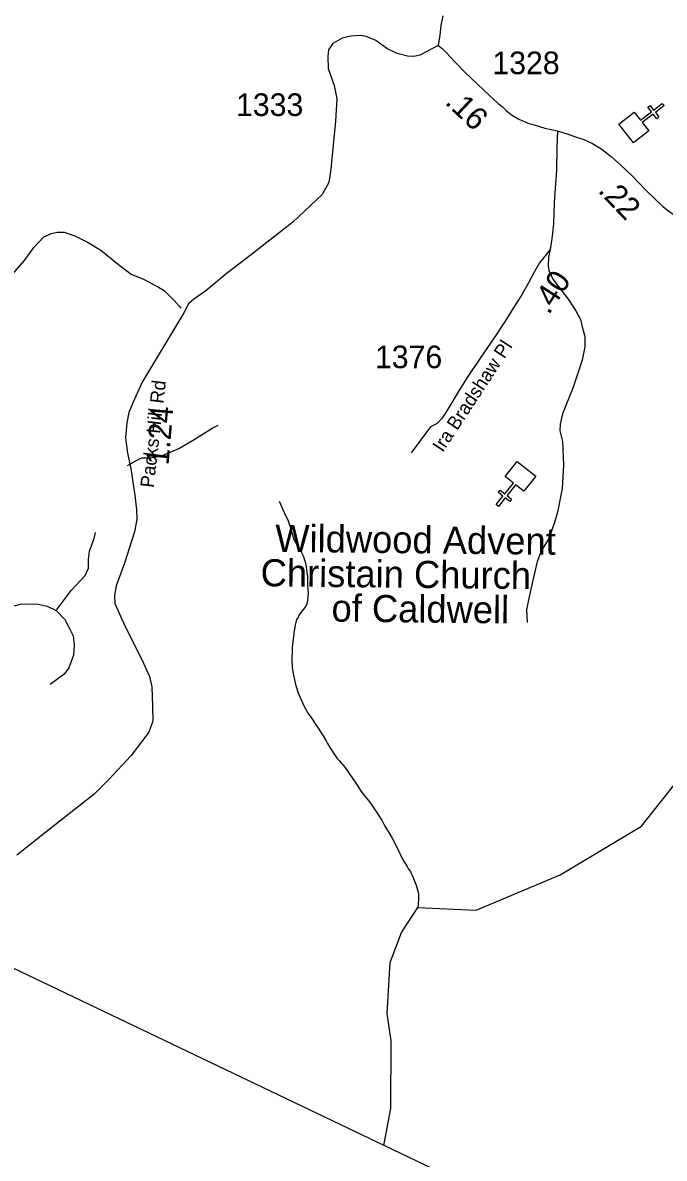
# Model space of a CAD drawing. Extents: x 1159738 to 1321356, y 736314 to 882035.
# Drawn here: x 1201667 to 1205212, y 781247 to 787523 of the extents above; entities that cross this region are included whole.
import ezdxf

# ---------------------------------------------------------------- set-up
doc = ezdxf.new("R2010")
doc.units = 0
for name, color, linetype in [('Exist Boundary Political CountyLine', 7, 'Continuous'), ('Exist Cultural Church CELL', 7, 'Continuous'), ('Exist Cultural Church Label', 7, 'Continuous'), ('Exist Hydrographic Misc Water Feature', 7, 'Continuous'), ('Exist Road Non-System Type 51', 7, 'Continuous'), ('Exist Road Secondary Mileage Hundredths English Label', 7, 'Continuous'), ('Exist Road Secondary Type 41 Attributed', 7, 'Continuous'), ('Exist Road Secondary Type 51 Attributed', 7, 'Continuous'), ('Exist Road Secondary Type 51 Label', 7, 'Continuous'), ('Exist Road Secondary Type 51 Number Label', 7, 'Continuous')]:
    doc.layers.add(name, color=color, linetype=linetype)

msp = doc.modelspace()

# ---------------------------------------------------------------- linework, layer by layer
at = {"layer": 'Exist Boundary Political CountyLine'}
msp.add_lwpolyline([(1221685.3, 768579.9), (1219889.4, 769468.2), (1217945.2, 774091.7), (1206156.9, 780126), (1197314.8, 784354.4)], dxfattribs=at)
at = {"layer": 'Exist Cultural Church CELL'}
for points in [[(1205045.5, 787028.3), (1205080.6, 786983.5), (1205140.6, 787030.3), (1205120.9, 787055.6), (1205133.5, 787065.4), (1205153.2, 787040.1), (1205200.6, 787077.1), (1205210.5, 787064.5), (1205163.1, 787027.5), (1205182.7, 787002.3), (1205170.1, 786992.5), (1205150.5, 787017.7), (1205090.4, 786970.9), (1205125.8, 786925.3), (1205041.9, 786859.8), (1204961.5, 786962.8)], [(1204435.2, 784933.5), (1204390.6, 784969), (1204343.1, 784909.6), (1204368.1, 784889.6), (1204358.1, 784877.1), (1204333.1, 784897.1), (1204295.5, 784850.1), (1204283, 784860.1), (1204320.6, 784907.1), (1204295.6, 784927.1), (1204305.6, 784939.5), (1204330.6, 784919.6), (1204378.1, 784979), (1204333.2, 785015.1), (1204399.7, 785098.3), (1204501.7, 785016.7)]]:
    msp.add_lwpolyline(points, close=True, dxfattribs=at)
at = {"layer": 'Exist Hydrographic Misc Water Feature'}
for points in [[(1203190.2, 784239.5), (1203194.5, 784249.4), (1203213.2, 784272.9), (1203227.6, 784290.5), (1203238, 784308.2), (1203240.4, 784318.2), (1203242.9, 784332.1), (1203245.8, 784370), (1203242.9, 784410.2), (1203242.1, 784460.2), (1203238.9, 784484.3), (1203235.7, 784514.4), (1203234, 784528.5), (1203228.6, 784546.6), (1203221.2, 784570.8), (1203200.3, 784611.4), (1203194.6, 784619.6), (1203187, 784633.8), (1203173.4, 784656.2), (1203165.8, 784668.5), (1203162.2, 784684.5), (1203153, 784714.8), (1203147.5, 784735), (1203136.4, 784767.3), (1203113.7, 784813.9), (1203085.4, 784876.7)], [(1203190.2, 784239.5), (1203180.7, 784224.6), (1203175.8, 784209.4), (1203171.8, 784194.1), (1203166.7, 784162.8), (1203159.5, 784100.6), (1203156.6, 784069.4), (1203155, 783990.4), (1203155.3, 783974.3), (1203156.1, 783958.3), (1203161.1, 783927), (1203174.2, 783864.6), (1203190.1, 783818.5), (1203222.7, 783744.5), (1203230.5, 783730.1), (1203246.9, 783702.2), (1203256.7, 783689.3), (1203292.6, 783635.2), (1203327.2, 783581.3), (1203344.8, 783553.9), (1203351.4, 783538.9), (1203368.8, 783511.6), (1203404.1, 783457.3), (1203415.5, 783445.4), (1203446.5, 783407.7), (1203511.9, 783314.7), (1203538.2, 783274), (1203557.9, 783247.9), (1203569.4, 783236.2), (1203589.1, 783210.4), (1203633.9, 783142.5), (1203651.2, 783115.1), (1203667, 783086.7), (1203708, 783016.7), (1203738.5, 782959.1), (1203765.5, 782900.6), (1203790.9, 782858.9), (1203799.7, 782845.3), (1203809, 782832.1), (1203815.8, 782817.1), (1203822.4, 782802.2), (1203829.1, 782787.1), (1203841.7, 782757), (1203853.6, 782709.7), (1203853.8, 782693.3), (1203853.4, 782676.9), (1203851.1, 782633.6)], [(1203663.2, 781318.5), (1203701.8, 781521.7), (1203702.8, 781895.8), (1203681.8, 782047.3), (1203697.8, 782329.2), (1203760.7, 782495.4), (1203851.1, 782633.6), (1204172.8, 782618.4), (1204636.7, 782812.7), (1205085.8, 783082.7), (1205275.7, 783321.8), (1205373.8, 783543), (1205417.7, 783949.2), (1205499.7, 784180.6)]]:
    msp.add_lwpolyline(points, dxfattribs=at)
at = {"layer": 'Exist Road Non-System Type 51'}
for points in [[(1201565.4, 786079.9), (1201676.6, 786208), (1201729.6, 786280.4), (1201781.4, 786336.8), (1201824.1, 786358.1), (1201857.6, 786365.7), (1201895.7, 786365.7), (1201955.1, 786344.4), (1202028.2, 786307.8), (1202098.3, 786265.1), (1202197.3, 786185.8), (1202267.4, 786134), (1202334.4, 786105), (1202418.2, 786062.3), (1202448.7, 786042.5), (1202503.5, 785987.6), (1202532.5, 785957.2), (1202541.6, 785945)], [(1204582.4, 786269.9), (1204572.4, 786226.5), (1204569.8, 786180.1), (1204573.8, 786153.7), (1204596.3, 786104.7), (1204686.2, 785988.2), (1204723.3, 785931.2), (1204749.7, 785883.6), (1204757.6, 785842.5), (1204772.2, 785788.3), (1204772.2, 785731.3), (1204759, 785657.7), (1204707.4, 785502.8), (1204650.5, 785361.6), (1204637.4, 785303.7), (1204634.7, 785266.6), (1204649.3, 785208.3), (1204655.9, 785080.3), (1204647.9, 784948), (1204622.8, 784818.2), (1204604.3, 784755.2), (1204573.9, 784671.8), (1204534.2, 784605.6), (1204510.4, 784546), (1204474.8, 784391.7), (1204460.2, 784324.1), (1204451, 784277.8), (1204454.9, 784207.6)], [(1202246, 785076.4), (1202309.5, 785110.9), (1202326.7, 785117.5), (1202369, 785117.5), (1202429.8, 785128.1), (1202529.1, 785169.1), (1202615.1, 785219.4), (1202714.3, 785281.6), (1202747.3, 785298.8)], [(1201852.3, 784273.8), (1201935.5, 784385.4), (1202012.2, 784467.7), (1202031.1, 784509.3), (1202031.1, 784558.4), (1202036.8, 784601.9), (1202061.4, 784671.9), (1202068.9, 784705.9)], [(1201064.5, 784023.1), (1201132.5, 784079.1), (1201175.9, 784105.5), (1201279.9, 784141.5), (1201359.2, 784158.5), (1201442.3, 784192.5), (1201521.7, 784241.7), (1201612.4, 784298.4), (1201655.8, 784309.7), (1201706.8, 784311.6), (1201752.2, 784309.7), (1201803.2, 784298.4), (1201852.3, 784273.8)], [(1201852.3, 784273.8), (1201899.6, 784224.6), (1201922.2, 784183.1), (1201946.8, 784133.9), (1201952.5, 784082.8), (1201948.7, 784028), (1201922.2, 783958.1), (1201895.8, 783922.1), (1201818.3, 783865.4)]]:
    msp.add_lwpolyline(points, dxfattribs=at)
at = {"layer": 'Exist Road Secondary Type 41 Attributed'}
msp.add_lwpolyline([(1203987.9, 787561.6), (1203978, 787507.5), (1203971.9, 787453.5), (1203962.9, 787397.7)], dxfattribs=at)
at = {"layer": 'Exist Road Secondary Type 51 Attributed'}
for points in [[(1203962.9, 787397.7), (1203900.8, 787363.1), (1203860.8, 787343.8), (1203827.7, 787336.9), (1203793.2, 787338.3), (1203736.6, 787352.1), (1203678.7, 787379.7), (1203618, 787423.9), (1203565.6, 787446), (1203531.1, 787451.5), (1203480.1, 787448.7), (1203431.8, 787437.7), (1203380.8, 787408.7), (1203357.3, 787372.8), (1203353.2, 787335.5), (1203354.6, 787270.6), (1203387.7, 787176.8), (1203402.9, 787102.2), (1203396, 786979.4), (1203370.2, 786714), (1203357.8, 786639.5), (1203321.9, 786573.2), (1203159.1, 786421.3), (1202930.6, 786241.6), (1202798.5, 786139.8), (1202679.6, 786041.4), (1202613.4, 785995.9), (1202583, 785969.6), (1202556.8, 785920), (1202327.4, 785535.9), (1202276.4, 785421.3), (1202254.3, 785368.9), (1202241.9, 785311.3), (1202235, 785228.5), (1202246.1, 785144.3), (1202265.4, 785060.1), (1202287, 784912.1), (1202295.3, 784832.1), (1202298, 784776.8), (1202285.6, 784709.2), (1202230.5, 784536.6), (1202184.1, 784410.7), (1202174.5, 784358.2), (1202175.8, 784314), (1202231, 784189.8), (1202326.2, 784003.4), (1202367.5, 783910.5), (1202379.9, 783852.5), (1202384.1, 783746.2), (1202385.5, 783662), (1202364.8, 783602.7), (1202266.8, 783472.3), (1202142.7, 783339.8), (1202062.7, 783259.7), (1201795.1, 783049.9), (1201635.1, 782922.9)], [(1203962.9, 787397.7), (1203983, 787382.2), (1204006.5, 787357.6), (1204057.3, 787305.3), (1204111.4, 787247.6), (1204182.6, 787181.2), (1204244.1, 787123.4), (1204294.4, 787076), (1204316.5, 787059.1), (1204341.1, 787036.1), (1204368.2, 787014), (1204408.7, 786989.4), (1204459.1, 786968.5), (1204499.6, 786956.2), (1204552.5, 786940.3), (1204622.5, 786925.5)], [(1204622.5, 786925.5), (1204617.6, 786833.3), (1204616.3, 786706.7), (1204604.1, 786530.9), (1204600.7, 786411.8), (1204592.3, 786342.8), (1204588, 786305.1), (1204582.4, 786269.9), (1204523.3, 786196.4), (1204495.1, 786147.1), (1204461.3, 786085.2), (1204427.5, 786023.2), (1204380.4, 785950.9), (1204332.5, 785873.4), (1204272, 785781.9), (1204198.8, 785674.8), (1204123.4, 785562.9), (1204071.4, 785478.4), (1204022.1, 785396.7), (1203985.5, 785337.5), (1203956.6, 785307.2), (1203920, 785288.9), (1203813.4, 785146.5)], [(1204622.5, 786925.5), (1204681.5, 786907.1), (1204715.9, 786894.8), (1204767.5, 786877.6), (1204815.4, 786855.4), (1204869.5, 786822.3), (1204918, 786783.5), (1204974.5, 786734.4), (1205034.7, 786676.6), (1205111.5, 786596.1), (1205201.5, 786508.5), (1205244.9, 786475.6), (1205292.1, 786444.9), (1205335.8, 786424.6), (1205371.4, 786411.1), (1205405.8, 786400), (1205453.7, 786385.3), (1205500.4, 786368), (1205536, 786352.1), (1205575.3, 786326.3)]]:
    msp.add_lwpolyline(points, dxfattribs=at)

# ---------------------------------------------------------------- texts
at = {"layer": 'Exist Cultural Church Label'}
for s, p in [('Wildwood Advent', (1203062.1, 784598.7)), ('Christain Church', (1202981.3, 784408.6)), ('of Caldwell', (1203373.1, 784213.4))]:
    msp.add_text(s, height=150, rotation=359.39009, dxfattribs=at).set_placement(p)
at = {"layer": 'Exist Road Secondary Mileage Hundredths English Label'}
for s, rotation, p in [('.16', 316.71524, (1203995.1, 787078)), ('.22', 313.64487, (1204841.3, 786591.6)), ('.40', 56.8926, (1204574.1, 785904.9)), ('1.24', 85.24054, (1202473, 785074.2))]:
    msp.add_text(s, height=125, rotation=rotation, dxfattribs=at).set_placement(p)
at = {"layer": 'Exist Road Secondary Type 51 Label'}
for s, rotation, p in [('Ira Bradshaw Pl', 56.71875, (1203988.2, 785144.4)), ('Packs Hill Rd', 83.45467, (1202390.9, 784950.3))]:
    msp.add_text(s, height=75, rotation=rotation, dxfattribs=at).set_placement(p)
at = {"layer": 'Exist Road Secondary Type 51 Number Label'}
for s, p in [('1328', (1204262.1, 787238.5)), ('1333', (1202845.9, 787007.4)), ('1376', (1203613.4, 785613.6))]:
    msp.add_text(s, height=125, dxfattribs=at).set_placement(p)

doc.saveas('drawing.dxf')
